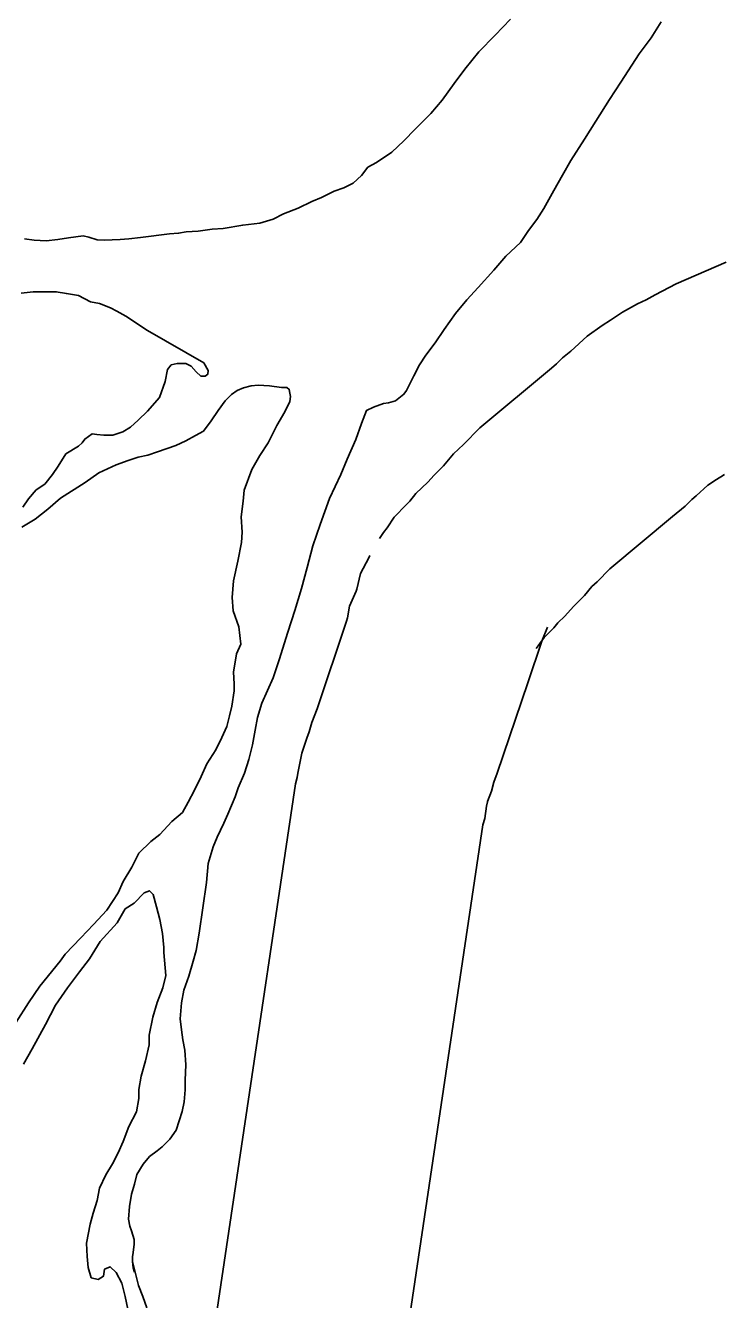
# Model space of a CAD drawing. Extents: x -939622 to -934245, y 1383184 to 1385301.
# Drawn here: x -936440.88 to -936437.59, y 1384606.11 to 1384612.1 of the extents above; entities that cross this region are included whole.
import ezdxf

# ---------------------------------------------------------------- set-up
doc = ezdxf.new("R2010")
doc.units = 0
doc.layers.add('Level 10', color=7, linetype='Continuous')
doc.layers.add('Level 9', color=7, linetype='Continuous')

msp = doc.modelspace()

# ---------------------------------------------------------------- linework, layer by layer
at = {"layer": 'Level 10'}
for points in [[(-936437.584, 1384610.9867), (-936437.8188, 1384610.8842), (-936437.9183, 1384610.8333), (-936437.9607, 1384610.809), (-936438.0009, 1384610.7898), (-936438.0723, 1384610.7509), (-936438.1285, 1384610.7141), (-936438.1678, 1384610.6886), (-936438.238, 1384610.639), (-936438.3149, 1384610.5679), (-936438.353, 1384610.5369), (-936438.3814, 1384610.508), (-936438.4058, 1384610.4885), (-936438.742, 1384610.2076), (-936438.819, 1384610.1292), (-936438.8656, 1384610.0856), (-936438.9136, 1384610.0298), (-936438.957, 1384609.9857), (-936438.9874, 1384609.9521), (-936439.0436, 1384609.8988), (-936439.0721, 1384609.8625), (-936439.0874, 1384609.8469), (-936439.1453, 1384609.7879), (-936439.1785, 1384609.7373), (-936439.1948, 1384609.7159), (-936439.2149, 1384609.6872)], [(-936437.5916, 1384609.9879), (-936437.6097, 1384609.978), (-936437.637, 1384609.9602), (-936437.6633, 1384609.9431), (-936437.6705, 1384609.938), (-936437.7245, 1384609.888), (-936437.746, 1384609.8705), (-936437.7771, 1384609.8389), (-936437.836, 1384609.7917), (-936438.131, 1384609.5453), (-936438.1907, 1384609.4845), (-936438.2154, 1384609.4614), (-936438.2506, 1384609.4204), (-936438.3024, 1384609.3678), (-936438.3433, 1384609.3227), (-936438.3763, 1384609.2913), (-936438.3952, 1384609.2672), (-936438.4392, 1384609.2225), (-936438.4685, 1384609.1841), (-936438.4781, 1384609.1705)], [(-936439.2592, 1384609.6081), (-936439.2642, 1384609.5966), (-936439.3032, 1384609.5228), (-936439.3208, 1384609.4497), (-936439.3243, 1384609.4408), (-936439.3555, 1384609.369), (-936439.364, 1384609.3153), (-936439.3694, 1384609.2997), (-936439.5078, 1384608.888), (-936439.5327, 1384608.8224), (-936439.5445, 1384608.7795), (-936439.5558, 1384608.7495), (-936439.5786, 1384608.6792), (-936439.5977, 1384608.5848), (-936439.6006, 1384608.5645), (-936439.6092, 1384608.535), (-936440.1381, 1384604.9832)], [(-936438.4245, 1384609.2708), (-936438.4504, 1384609.2046), (-936438.5173, 1384609.01), (-936438.6602, 1384608.5849), (-936438.6764, 1384608.5421), (-936438.6879, 1384608.5007), (-936438.706, 1384608.4524), (-936438.7066, 1384608.4505), (-936438.7106, 1384608.4306), (-936438.7191, 1384608.3728), (-936438.728, 1384608.3421), (-936439.2546, 1384604.806)]]:
    msp.add_lwpolyline(points, dxfattribs=at)
at = {"layer": 'Level 9'}
for points in [[(-936438.5988, 1384612.1282), (-936438.67, 1384612.0526), (-936438.7472, 1384611.9739), (-936438.8124, 1384611.8924), (-936438.8627, 1384611.8259), (-936438.919, 1384611.7474), (-936438.9723, 1384611.684), (-936439.0466, 1384611.6113), (-936439.1, 1384611.5569), (-936439.1564, 1384611.5024), (-936439.2279, 1384611.4538), (-936439.2696, 1384611.4324), (-936439.2992, 1384611.3931), (-936439.3378, 1384611.3568), (-936439.3825, 1384611.3354), (-936439.4273, 1384611.3201), (-936439.4869, 1384611.2896), (-936439.5317, 1384611.2712), (-936439.5972, 1384611.2406), (-936439.6659, 1384611.2131), (-936439.7135, 1384611.1887), (-936439.7762, 1384611.1701), (-936439.857, 1384611.1605), (-936439.9496, 1384611.1447), (-936440.0004, 1384611.1413), (-936440.0662, 1384611.1317), (-936440.123, 1384611.1283), (-936440.1589, 1384611.122), (-936440.2007, 1384611.1186)], [(-936438.5988, 1384612.1282), (-936438.67, 1384612.0526), (-936438.7472, 1384611.9739), (-936438.8124, 1384611.8924), (-936438.8627, 1384611.8259), (-936438.919, 1384611.7474), (-936438.9723, 1384611.684), (-936439.0466, 1384611.6113), (-936439.1, 1384611.5569), (-936439.1564, 1384611.5024), (-936439.2279, 1384611.4538), (-936439.2696, 1384611.4324), (-936439.2992, 1384611.3931), (-936439.3378, 1384611.3568), (-936439.3825, 1384611.3354), (-936439.4273, 1384611.3201), (-936439.4869, 1384611.2896), (-936439.5317, 1384611.2712), (-936439.5972, 1384611.2406), (-936439.6659, 1384611.2131), (-936439.7135, 1384611.1887), (-936439.7762, 1384611.1701), (-936439.857, 1384611.1605), (-936439.9496, 1384611.1447), (-936440.0004, 1384611.1413), (-936440.0662, 1384611.1317), (-936440.123, 1384611.1283), (-936440.1589, 1384611.122), (-936440.2007, 1384611.1186)], [(-936437.8895, 1384612.116), (-936437.9368, 1384612.0406), (-936437.993, 1384611.9651), (-936438.0788, 1384611.8324), (-936438.132, 1384611.7509), (-936438.197, 1384611.6483), (-936438.2502, 1384611.5638), (-936438.3153, 1384611.4643), (-936438.3536, 1384611.3949), (-936438.3949, 1384611.3225), (-936438.4422, 1384611.2381), (-936438.4747, 1384611.1868), (-936438.5132, 1384611.1355), (-936438.5516, 1384611.0781), (-936438.62, 1384611.0146), (-936438.6763, 1384610.9481), (-936438.7505, 1384610.8664), (-936438.8039, 1384610.809), (-936438.8572, 1384610.7455), (-936438.9105, 1384610.67), (-936438.9519, 1384610.6067), (-936438.9963, 1384610.5493), (-936439.0259, 1384610.504), (-936439.0524, 1384610.4528), (-936439.0878, 1384610.3834), (-936439.0996, 1384610.3653), (-936439.1383, 1384610.335), (-936439.1711, 1384610.3257), (-936439.1951, 1384610.3225), (-936439.2428, 1384610.3041), (-936439.2756, 1384610.2889), (-936439.299, 1384610.2286), (-936439.3254, 1384610.1534), (-936439.3666, 1384610.06), (-936439.3959, 1384609.9877), (-936439.4489, 1384609.8762), (-936439.4928, 1384609.7528), (-936439.5279, 1384609.6535), (-936439.5541, 1384609.5512), (-936439.5802, 1384609.452), (-936439.6123, 1384609.3497), (-936439.6445, 1384609.2474), (-936439.6853, 1384609.118), (-936439.7146, 1384609.0337), (-936439.7675, 1384608.9132), (-936439.7879, 1384608.847), (-936439.7994, 1384608.7869), (-936439.8109, 1384608.7178), (-936439.8283, 1384608.6486), (-936439.8487, 1384608.5854), (-936439.8781, 1384608.5161), (-936439.8927, 1384608.474), (-936439.928, 1384608.3927), (-936439.9456, 1384608.3505), (-936439.978, 1384608.2842), (-936439.9956, 1384608.239), (-936440.019, 1384608.1608), (-936440.0272, 1384608.0707), (-936440.0613, 1384607.8333), (-936440.0756, 1384607.7522), (-936440.0902, 1384607.701), (-936440.1106, 1384607.6318)], [(-936437.8895, 1384612.116), (-936437.9368, 1384612.0406), (-936437.993, 1384611.9651), (-936438.0788, 1384611.8324), (-936438.132, 1384611.7509), (-936438.197, 1384611.6483), (-936438.2502, 1384611.5638), (-936438.3153, 1384611.4643), (-936438.3536, 1384611.3949), (-936438.3949, 1384611.3225), (-936438.4422, 1384611.2381), (-936438.4747, 1384611.1868), (-936438.5132, 1384611.1355), (-936438.5516, 1384611.0781), (-936438.62, 1384611.0146), (-936438.6763, 1384610.9481), (-936438.7505, 1384610.8664), (-936438.8039, 1384610.809), (-936438.8572, 1384610.7455), (-936438.9105, 1384610.67), (-936438.9519, 1384610.6067), (-936438.9963, 1384610.5493), (-936439.0259, 1384610.504), (-936439.0524, 1384610.4528), (-936439.0878, 1384610.3834), (-936439.0996, 1384610.3653), (-936439.1383, 1384610.335), (-936439.1711, 1384610.3257), (-936439.1951, 1384610.3225), (-936439.2428, 1384610.3041), (-936439.2756, 1384610.2889), (-936439.299, 1384610.2286), (-936439.3254, 1384610.1534), (-936439.3666, 1384610.06), (-936439.3959, 1384609.9877), (-936439.4489, 1384609.8762), (-936439.4928, 1384609.7528), (-936439.5279, 1384609.6535), (-936439.5541, 1384609.5512), (-936439.5802, 1384609.452), (-936439.6123, 1384609.3497), (-936439.6445, 1384609.2474), (-936439.6853, 1384609.118), (-936439.7146, 1384609.0337), (-936439.7675, 1384608.9132), (-936439.7879, 1384608.847), (-936439.7994, 1384608.7869), (-936439.8109, 1384608.7178), (-936439.8283, 1384608.6486), (-936439.8487, 1384608.5854), (-936439.8781, 1384608.5161), (-936439.8927, 1384608.474), (-936439.928, 1384608.3927), (-936439.9456, 1384608.3505), (-936439.978, 1384608.2842), (-936439.9956, 1384608.239), (-936440.019, 1384608.1608), (-936440.0272, 1384608.0707), (-936440.0613, 1384607.8333), (-936440.0756, 1384607.7522), (-936440.0902, 1384607.701), (-936440.1106, 1384607.6318)], [(-936440.2007, 1384611.1186), (-936440.3383, 1384611.1025), (-936440.3921, 1384611.096), (-936440.434, 1384611.0927), (-936440.5087, 1384611.0891), (-936440.5417, 1384611.0918), (-936440.5807, 1384611.1035), (-936440.6076, 1384611.1093), (-936440.6764, 1384611.0997), (-936440.7272, 1384611.0933), (-936440.781, 1384611.0868), (-936440.8379, 1384611.0894), (-936440.8828, 1384611.095)], [(-936440.2007, 1384611.1186), (-936440.3383, 1384611.1025), (-936440.3921, 1384611.096), (-936440.434, 1384611.0927), (-936440.5087, 1384611.0891), (-936440.5417, 1384611.0918), (-936440.5807, 1384611.1035), (-936440.6076, 1384611.1093), (-936440.6764, 1384611.0997), (-936440.7272, 1384611.0933), (-936440.781, 1384611.0868), (-936440.8379, 1384611.0894), (-936440.8828, 1384611.095)], [(-936440.8988, 1384610.8398), (-936440.842, 1384610.8462), (-936440.7881, 1384610.8467), (-936440.7343, 1384610.8471), (-936440.6863, 1384610.8385), (-936440.6294, 1384610.83), (-936440.5723, 1384610.8004), (-936440.5303, 1384610.7918), (-936440.4793, 1384610.7712), (-936440.4493, 1384610.7564), (-936440.4072, 1384610.7328), (-936440.3049, 1384610.6646), (-936440.0404, 1384610.5137), (-936440.0192, 1384610.4778), (-936440.022, 1384610.4598), (-936440.0339, 1384610.4507), (-936440.0549, 1384610.4505), (-936440.076, 1384610.4714), (-936440.1001, 1384610.4982), (-936440.1242, 1384610.51), (-936440.1661, 1384610.5096), (-936440.1929, 1384610.5034), (-936440.2107, 1384610.4823), (-936440.2222, 1384610.4251), (-936440.2486, 1384610.3499), (-936440.3049, 1384610.2864), (-936440.3495, 1384610.244), (-936440.3851, 1384610.2107), (-936440.4209, 1384610.1894), (-936440.4686, 1384610.174), (-936440.5105, 1384610.1737), (-936440.5435, 1384610.1764), (-936440.5644, 1384610.1792), (-936440.6002, 1384610.1549), (-936440.612, 1384610.1368), (-936440.6298, 1384610.1217), (-936440.6894, 1384610.0852), (-936440.7248, 1384610.0278), (-936440.7515, 1384609.9886), (-936440.787, 1384609.9433), (-936440.8287, 1384609.9159), (-936440.8643, 1384609.8736), (-936440.8909, 1384609.8344)], [(-936440.8988, 1384610.8398), (-936440.842, 1384610.8462), (-936440.7881, 1384610.8467), (-936440.7343, 1384610.8471), (-936440.6863, 1384610.8385), (-936440.6294, 1384610.83), (-936440.5723, 1384610.8004), (-936440.5303, 1384610.7918), (-936440.4793, 1384610.7712), (-936440.4493, 1384610.7564), (-936440.4072, 1384610.7328), (-936440.3049, 1384610.6646), (-936440.0404, 1384610.5137), (-936440.0192, 1384610.4778), (-936440.022, 1384610.4598), (-936440.0339, 1384610.4507), (-936440.0549, 1384610.4505), (-936440.076, 1384610.4714), (-936440.1001, 1384610.4982), (-936440.1242, 1384610.51), (-936440.1661, 1384610.5096), (-936440.1929, 1384610.5034), (-936440.2107, 1384610.4823), (-936440.2222, 1384610.4251), (-936440.2486, 1384610.3499), (-936440.3049, 1384610.2864), (-936440.3495, 1384610.244), (-936440.3851, 1384610.2107), (-936440.4209, 1384610.1894), (-936440.4686, 1384610.174), (-936440.5105, 1384610.1737), (-936440.5435, 1384610.1764), (-936440.5644, 1384610.1792), (-936440.6002, 1384610.1549), (-936440.612, 1384610.1368), (-936440.6298, 1384610.1217), (-936440.6894, 1384610.0852), (-936440.7248, 1384610.0278), (-936440.7515, 1384609.9886), (-936440.787, 1384609.9433), (-936440.8287, 1384609.9159), (-936440.8643, 1384609.8736), (-936440.8909, 1384609.8344)], [(-936440.5331, 1384609.9964), (-936440.4526, 1384610.0331), (-936440.3959, 1384610.0545), (-936440.3481, 1384610.0699), (-936440.3033, 1384610.0793), (-936440.2586, 1384610.0947), (-936440.172, 1384610.1254), (-936440.1243, 1384610.1468), (-936440.0796, 1384610.1712), (-936440.0409, 1384610.1925), (-936440.0053, 1384610.2408), (-936439.9728, 1384610.2891), (-936439.9402, 1384610.3344), (-936439.9106, 1384610.3647), (-936439.8838, 1384610.3829), (-936439.8539, 1384610.3952), (-936439.8181, 1384610.4044), (-936439.7852, 1384610.4077), (-936439.7313, 1384610.4052), (-936439.6744, 1384610.3966), (-936439.6505, 1384610.3968), (-936439.6384, 1384610.3879), (-936439.6353, 1384610.3699), (-936439.6322, 1384610.355), (-936439.635, 1384610.3309), (-936439.6586, 1384610.2827), (-936439.697, 1384610.2194), (-936439.7382, 1384610.138), (-936439.7766, 1384610.0776), (-936439.815, 1384610.0113), (-936439.8502, 1384609.915), (-936439.8558, 1384609.8639), (-936439.8642, 1384609.7888), (-936439.8606, 1384609.7168), (-936439.8632, 1384609.6688), (-936439.8805, 1384609.5816), (-936439.9007, 1384609.4884), (-936439.9061, 1384609.4103), (-936439.9026, 1384609.3473), (-936439.8751, 1384609.2725), (-936439.8655, 1384609.1915), (-936439.886, 1384609.1463), (-936439.9003, 1384609.0592), (-936439.8969, 1384609.0052), (-936439.8967, 1384608.9722), (-936439.9081, 1384608.9), (-936439.9197, 1384608.8549), (-936439.9312, 1384608.8038), (-936439.9548, 1384608.7526), (-936439.9843, 1384608.6953), (-936440.0256, 1384608.629), (-936440.0521, 1384608.5687), (-936440.0845, 1384608.5054), (-936440.114, 1384608.4482), (-936440.1405, 1384608.3999), (-936440.1911, 1384608.3575), (-936440.2475, 1384608.297), (-936440.2891, 1384608.2636), (-936440.3455, 1384608.2091), (-936440.3779, 1384608.1429), (-936440.4193, 1384608.0765), (-936440.4428, 1384608.0223), (-936440.496, 1384607.9408), (-936440.5583, 1384607.8742), (-936440.6177, 1384607.8107), (-936440.6919, 1384607.7351), (-936440.7156, 1384607.7019), (-936440.8104, 1384607.5841), (-936440.8637, 1384607.5056), (-936440.9228, 1384607.4151)], [(-936440.5331, 1384609.9964), (-936440.4526, 1384610.0331), (-936440.3959, 1384610.0545), (-936440.3481, 1384610.0699), (-936440.3033, 1384610.0793), (-936440.2586, 1384610.0947), (-936440.172, 1384610.1254), (-936440.1243, 1384610.1468), (-936440.0796, 1384610.1712), (-936440.0409, 1384610.1925), (-936440.0053, 1384610.2408), (-936439.9728, 1384610.2891), (-936439.9402, 1384610.3344), (-936439.9106, 1384610.3647), (-936439.8838, 1384610.3829), (-936439.8539, 1384610.3952), (-936439.8181, 1384610.4044), (-936439.7852, 1384610.4077), (-936439.7313, 1384610.4052), (-936439.6744, 1384610.3966), (-936439.6505, 1384610.3968), (-936439.6384, 1384610.3879), (-936439.6353, 1384610.3699), (-936439.6322, 1384610.355), (-936439.635, 1384610.3309), (-936439.6586, 1384610.2827), (-936439.697, 1384610.2194), (-936439.7382, 1384610.138), (-936439.7766, 1384610.0776), (-936439.815, 1384610.0113), (-936439.8502, 1384609.915), (-936439.8558, 1384609.8639), (-936439.8642, 1384609.7888), (-936439.8606, 1384609.7168), (-936439.8632, 1384609.6688), (-936439.8805, 1384609.5816), (-936439.9007, 1384609.4884), (-936439.9061, 1384609.4103), (-936439.9026, 1384609.3473), (-936439.8751, 1384609.2725), (-936439.8655, 1384609.1915), (-936439.886, 1384609.1463), (-936439.9003, 1384609.0592), (-936439.8969, 1384609.0052), (-936439.8967, 1384608.9722), (-936439.9081, 1384608.9), (-936439.9197, 1384608.8549), (-936439.9312, 1384608.8038), (-936439.9548, 1384608.7526), (-936439.9843, 1384608.6953), (-936440.0256, 1384608.629), (-936440.0521, 1384608.5687), (-936440.0845, 1384608.5054), (-936440.114, 1384608.4482), (-936440.1405, 1384608.3999), (-936440.1911, 1384608.3575), (-936440.2475, 1384608.297), (-936440.2891, 1384608.2636), (-936440.3455, 1384608.2091), (-936440.3779, 1384608.1429), (-936440.4193, 1384608.0765), (-936440.4428, 1384608.0223), (-936440.496, 1384607.9408), (-936440.5583, 1384607.8742), (-936440.6177, 1384607.8107), (-936440.6919, 1384607.7351), (-936440.7156, 1384607.7019), (-936440.8104, 1384607.5841), (-936440.8637, 1384607.5056), (-936440.9228, 1384607.4151)], [(-936440.8962, 1384609.7413), (-936440.8336, 1384609.7778), (-936440.7741, 1384609.8263), (-936440.7147, 1384609.8779), (-936440.5986, 1384609.9508), (-936440.5331, 1384609.9964)], [(-936440.8962, 1384609.7413), (-936440.8336, 1384609.7778), (-936440.7741, 1384609.8263), (-936440.7147, 1384609.8779), (-936440.5986, 1384609.9508), (-936440.5331, 1384609.9964)], [(-936440.8883, 1384607.2172), (-936440.847, 1384607.2896), (-936440.7851, 1384607.4042), (-936440.7379, 1384607.4946), (-936440.6817, 1384607.5761), (-936440.6254, 1384607.6516), (-936440.578, 1384607.712), (-936440.5278, 1384607.7935), (-936440.4477, 1384607.8812), (-936440.4093, 1384607.9475), (-936440.3676, 1384607.9749), (-936440.3201, 1384608.0233), (-936440.2962, 1384608.0325), (-936440.2782, 1384608.0146), (-936440.2627, 1384607.9577), (-936440.2473, 1384607.8978), (-936440.2348, 1384607.8319), (-936440.2283, 1384607.7659), (-936440.2281, 1384607.7419), (-936440.2216, 1384607.6699), (-936440.2183, 1384607.6339)], [(-936440.8883, 1384607.2172), (-936440.847, 1384607.2896), (-936440.7851, 1384607.4042), (-936440.7379, 1384607.4946), (-936440.6817, 1384607.5761), (-936440.6254, 1384607.6516), (-936440.578, 1384607.712), (-936440.5278, 1384607.7935), (-936440.4477, 1384607.8812), (-936440.4093, 1384607.9475), (-936440.3676, 1384607.9749), (-936440.3201, 1384608.0233), (-936440.2962, 1384608.0325), (-936440.2782, 1384608.0146), (-936440.2627, 1384607.9577), (-936440.2473, 1384607.8978), (-936440.2348, 1384607.8319), (-936440.2283, 1384607.7659), (-936440.2281, 1384607.7419), (-936440.2216, 1384607.6699), (-936440.2183, 1384607.6339)], [(-936440.2183, 1384607.6339), (-936440.2328, 1384607.5768), (-936440.2592, 1384607.5075), (-936440.2796, 1384607.4383), (-936440.2969, 1384607.3542), (-936440.2966, 1384607.3091), (-936440.3139, 1384607.234), (-936440.3343, 1384607.1618), (-936440.3458, 1384607.0987), (-936440.3455, 1384607.0566), (-936440.3569, 1384606.9935), (-936440.3923, 1384606.9242), (-936440.4187, 1384606.8549), (-936440.4422, 1384606.8007), (-936440.4687, 1384606.7495), (-936440.5012, 1384606.6982), (-936440.5307, 1384606.6349), (-936440.5422, 1384606.5778), (-936440.5597, 1384606.5176), (-936440.5742, 1384606.4665), (-936440.5915, 1384606.3763), (-936440.588, 1384606.3133), (-936440.5846, 1384606.2623), (-936440.5693, 1384606.2144), (-936440.5363, 1384606.2057), (-936440.5125, 1384606.2209), (-936440.5067, 1384606.254), (-936440.4799, 1384606.2662), (-936440.4528, 1384606.2394), (-936440.4254, 1384606.1886), (-936440.41, 1384606.1257), (-936440.3975, 1384606.0658)], [(-936440.2183, 1384607.6339), (-936440.2328, 1384607.5768), (-936440.2592, 1384607.5075), (-936440.2796, 1384607.4383), (-936440.2969, 1384607.3542), (-936440.2966, 1384607.3091), (-936440.3139, 1384607.234), (-936440.3343, 1384607.1618), (-936440.3458, 1384607.0987), (-936440.3455, 1384607.0566), (-936440.3569, 1384606.9935), (-936440.3923, 1384606.9242), (-936440.4187, 1384606.8549), (-936440.4422, 1384606.8007), (-936440.4687, 1384606.7495), (-936440.5012, 1384606.6982), (-936440.5307, 1384606.6349), (-936440.5422, 1384606.5778), (-936440.5597, 1384606.5176), (-936440.5742, 1384606.4665), (-936440.5915, 1384606.3763), (-936440.588, 1384606.3133), (-936440.5846, 1384606.2623), (-936440.5693, 1384606.2144), (-936440.5363, 1384606.2057), (-936440.5125, 1384606.2209), (-936440.5067, 1384606.254), (-936440.4799, 1384606.2662), (-936440.4528, 1384606.2394), (-936440.4254, 1384606.1886), (-936440.41, 1384606.1257), (-936440.3975, 1384606.0658)], [(-936440.1106, 1384607.6318), (-936440.134, 1384607.5656), (-936440.1455, 1384607.5055), (-936440.1509, 1384607.4304), (-936440.1445, 1384607.3794), (-936440.1381, 1384607.3315), (-936440.1288, 1384607.2835), (-936440.1253, 1384607.2145), (-936440.1277, 1384607.1425), (-936440.1273, 1384607.0974), (-936440.1329, 1384607.0404), (-936440.1415, 1384606.9953), (-936440.1707, 1384606.908), (-936440.2003, 1384606.8657), (-936440.2359, 1384606.8294), (-936440.2597, 1384606.8112), (-936440.2954, 1384606.7839), (-936440.3251, 1384606.7477), (-936440.3546, 1384606.6994), (-936440.3662, 1384606.6543), (-936440.3808, 1384606.6061), (-936440.3894, 1384606.5491), (-936440.3949, 1384606.489), (-936440.3886, 1384606.456), (-936440.3795, 1384606.4351), (-936440.3672, 1384606.3932), (-936440.367, 1384606.3722), (-936440.3727, 1384606.3331), (-936440.3755, 1384606.3121), (-936440.3754, 1384606.2911), (-936440.3721, 1384606.2611), (-936440.366, 1384606.2401)], [(-936440.1106, 1384607.6318), (-936440.134, 1384607.5656), (-936440.1455, 1384607.5055), (-936440.1509, 1384607.4304), (-936440.1445, 1384607.3794), (-936440.1381, 1384607.3315), (-936440.1288, 1384607.2835), (-936440.1253, 1384607.2145), (-936440.1277, 1384607.1425), (-936440.1273, 1384607.0974), (-936440.1329, 1384607.0404), (-936440.1415, 1384606.9953), (-936440.1707, 1384606.908), (-936440.2003, 1384606.8657), (-936440.2359, 1384606.8294), (-936440.2597, 1384606.8112), (-936440.2954, 1384606.7839), (-936440.3251, 1384606.7477), (-936440.3546, 1384606.6994), (-936440.3662, 1384606.6543), (-936440.3808, 1384606.6061), (-936440.3894, 1384606.5491), (-936440.3949, 1384606.489), (-936440.3886, 1384606.456), (-936440.3795, 1384606.4351), (-936440.3672, 1384606.3932), (-936440.367, 1384606.3722), (-936440.3727, 1384606.3331), (-936440.3755, 1384606.3121), (-936440.3754, 1384606.2911), (-936440.3721, 1384606.2611), (-936440.366, 1384606.2401)], [(-936440.3754, 1384606.2911), (-936440.3475, 1384606.1772), (-936440.3262, 1384606.1264), (-936440.3078, 1384606.0725)], [(-936440.3754, 1384606.2911), (-936440.3475, 1384606.1772), (-936440.3262, 1384606.1264), (-936440.3078, 1384606.0725)]]:
    msp.add_lwpolyline(points, dxfattribs=at)

doc.saveas('drawing.dxf')
